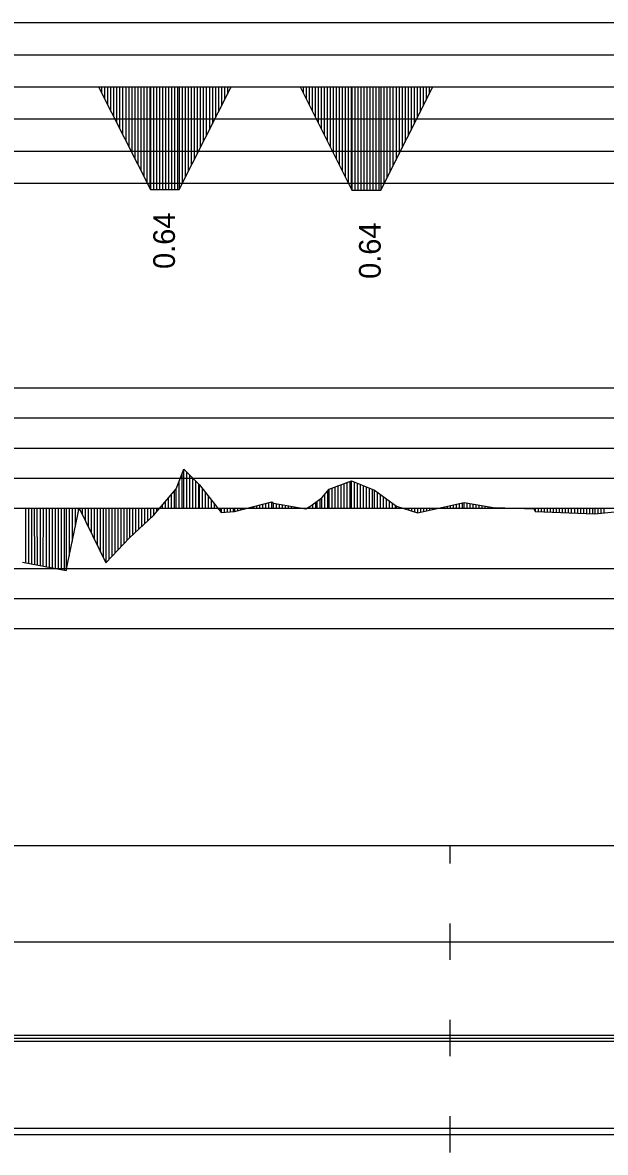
# Model space of a CAD drawing. Extents: x 2 to 10148, y 0 to 380.
# Drawn here: x 7564.2 to 7612.6, y 188.5 to 282.3 of the extents above; entities that cross this region are included whole.
import ezdxf

# ---------------------------------------------------------------- set-up
doc = ezdxf.new("R2010")
doc.units = 0
for name, color, linetype in [('POSUN_CARA', 7, 'Continuous'), ('POSUN_RASTR', 7, 'Continuous'), ('RYCHL_C', 7, 'Continuous'), ('RYCHL_RASTR', 7, 'Continuous'), ('ZRYCHL_CARA', 7, 'Continuous'), ('ZRYCHL_RASTR', 7, 'Continuous'), ('ZRYCHL_TEXT', 7, 'Continuous')]:
    doc.layers.add(name, color=color, linetype=linetype)

msp = doc.modelspace()

# ---------------------------------------------------------------- linework, layer by layer
at = {"layer": 'POSUN_CARA'}
for p, q in [((7576.934, 243.614), (7577.565, 245.241)), ((7577.565, 245.241), (7578.859, 243.942)), ((7577.565, 242), (7577.565, 245.241)), ((7577.815, 242), (7577.815, 244.99)), ((7577.184, 242), (7577.184, 244.259)), ((7577.434, 242), (7577.434, 244.904)), ((7578.065, 242), (7578.065, 244.739)), ((7578.315, 242), (7578.315, 244.488)), ((7578.565, 242), (7578.565, 244.237)), ((7578.815, 242), (7578.815, 243.985)), ((7589.633, 243.596), (7591.473, 244.284)), ((7590.633, 242), (7590.633, 243.97)), ((7590.883, 242), (7590.883, 244.063)), ((7591.133, 242), (7591.133, 244.157)), ((7591.383, 242), (7591.383, 244.25)), ((7591.473, 244.284), (7593.384, 243.49)), ((7591.473, 242), (7591.473, 244.284)), ((7591.723, 242), (7591.723, 244.18)), ((7591.973, 242), (7591.973, 244.076)), ((7592.223, 242), (7592.223, 243.973)), ((7575.035, 241.408), (7576.934, 243.614)), ((7576.535, 242), (7576.535, 243.151)), ((7576.785, 242), (7576.785, 243.441)), ((7576.934, 242), (7576.934, 243.614)), ((7578.859, 243.942), (7580.648, 241.647)), ((7578.859, 242), (7578.859, 243.942)), ((7579.109, 242), (7579.109, 243.621)), ((7579.359, 242), (7579.359, 243.301)), ((7589.014, 242.859), (7589.633, 243.596)), ((7589.264, 242), (7589.264, 243.156)), ((7589.514, 242), (7589.514, 243.454)), ((7589.633, 242), (7589.633, 243.596)), ((7589.883, 242), (7589.883, 243.689)), ((7590.133, 242), (7590.133, 243.783)), ((7590.383, 242), (7590.383, 243.876)), ((7592.473, 242), (7592.473, 243.869)), ((7592.723, 242), (7592.723, 243.765)), ((7592.973, 242), (7592.973, 243.661)), ((7593.223, 242), (7593.223, 243.557)), ((7593.384, 243.49), (7595.226, 242.176)), ((7593.384, 242), (7593.384, 243.49)), ((7593.634, 242), (7593.634, 243.312)), ((7593.884, 242), (7593.884, 243.134)), ((7575.785, 242), (7575.785, 242.28)), ((7576.035, 242), (7576.035, 242.57)), ((7576.285, 242), (7576.285, 242.86)), ((7579.609, 242), (7579.609, 242.98)), ((7579.859, 242), (7579.859, 242.66)), ((7580.109, 242), (7580.109, 242.339)), ((7581.759, 241.721), (7583.367, 242.155)), ((7583.259, 242), (7583.259, 242.125)), ((7583.367, 242.155), (7584.879, 242.526)), ((7583.367, 242), (7583.367, 242.155)), ((7583.617, 242), (7583.617, 242.216)), ((7583.867, 242), (7583.867, 242.277)), ((7584.117, 242), (7584.117, 242.339)), ((7584.367, 242), (7584.367, 242.4)), ((7584.617, 242), (7584.617, 242.462)), ((7584.867, 242), (7584.867, 242.523)), ((7584.879, 242.526), (7584.996, 242.43)), ((7584.879, 242), (7584.879, 242.526)), ((7584.996, 242.43), (7587.705, 241.941)), ((7584.996, 242), (7584.996, 242.43)), ((7585.246, 242), (7585.246, 242.385)), ((7585.496, 242), (7585.496, 242.34)), ((7585.746, 242), (7585.746, 242.295)), ((7585.996, 242), (7585.996, 242.25)), ((7586.246, 242), (7586.246, 242.204)), ((7586.496, 242), (7586.496, 242.159)), ((7586.746, 242), (7586.746, 242.114)), ((7587.705, 241.941), (7588.026, 242.157)), ((7587.955, 242), (7587.955, 242.109)), ((7588.026, 242.157), (7588.644, 242.574)), ((7588.026, 242), (7588.026, 242.157)), ((7588.276, 242), (7588.276, 242.326)), ((7588.526, 242), (7588.526, 242.495)), ((7588.644, 242.574), (7589.014, 242.859)), ((7588.644, 242), (7588.644, 242.574)), ((7588.894, 242), (7588.894, 242.766)), ((7589.014, 242), (7589.014, 242.859)), ((7594.134, 242), (7594.134, 242.955)), ((7594.384, 242), (7594.384, 242.777)), ((7594.634, 242), (7594.634, 242.598)), ((7594.884, 242), (7594.884, 242.42)), ((7595.134, 242), (7595.134, 242.242)), ((7595.226, 242.176), (7596.958, 241.627)), ((7595.226, 242), (7595.226, 242.176)), ((7595.476, 242), (7595.476, 242.097)), ((7596.958, 241.627), (7600.841, 242.472)), ((7599.208, 242), (7599.208, 242.117)), ((7599.458, 242), (7599.458, 242.171)), ((7599.708, 242), (7599.708, 242.226)), ((7599.958, 242), (7599.958, 242.28)), ((7600.208, 242), (7600.208, 242.334)), ((7600.458, 242), (7600.458, 242.389)), ((7600.708, 242), (7600.708, 242.443)), ((7600.841, 242.472), (7603.42, 242.036)), ((7600.841, 242), (7600.841, 242.472)), ((7601.091, 242), (7601.091, 242.43)), ((7601.341, 242), (7601.341, 242.388)), ((7601.591, 242), (7601.591, 242.345)), ((7601.841, 242), (7601.841, 242.303)), ((7602.091, 242), (7602.091, 242.261)), ((7602.341, 242), (7602.341, 242.219)), ((7602.591, 242), (7602.591, 242.176)), ((7602.841, 242), (7602.841, 242.134)), ((7603.091, 242), (7603.091, 242.092)), ((7564.419, 242), (7564.416, 237.463)), ((7564.669, 242), (7564.668, 237.416)), ((7564.919, 242), (7564.919, 237.368)), ((7565.142, 242), (7565.159, 237.323)), ((7565.365, 242), (7565.366, 237.284)), ((7565.615, 242), (7565.615, 237.237)), ((7565.865, 242), (7565.858, 237.191)), ((7566.115, 242), (7566.115, 237.142)), ((7566.365, 242), (7566.364, 237.095)), ((7566.615, 242), (7566.615, 237.048)), ((7566.865, 242), (7566.864, 237.001)), ((7567.115, 242), (7567.115, 236.953)), ((7567.365, 242), (7567.363, 236.906)), ((7567.615, 242), (7567.613, 236.859)), ((7567.791, 236.825), (7568.861, 242)), ((7567.791, 242), (7567.791, 236.825)), ((7568.041, 242), (7568.041, 238.034)), ((7568.291, 242), (7568.291, 239.243)), ((7568.541, 242), (7568.541, 240.452)), ((7568.791, 242), (7568.791, 241.661)), ((7568.861, 242), (7571.086, 237.464)), ((7568.861, 242), (7568.861, 242)), ((7569.111, 242), (7569.111, 241.491)), ((7569.361, 242), (7569.361, 240.981)), ((7569.611, 242), (7569.611, 240.471)), ((7569.861, 242), (7569.861, 239.961)), ((7570.112, 242), (7570.112, 239.45)), ((7570.362, 242), (7570.362, 238.94)), ((7570.612, 242), (7570.612, 238.43)), ((7570.862, 242), (7570.862, 237.92)), ((7571.086, 242), (7571.086, 237.464)), ((7571.336, 242), (7571.336, 237.729)), ((7571.586, 242), (7571.586, 237.995)), ((7571.836, 242), (7571.836, 238.26)), ((7572.086, 242), (7572.086, 238.526)), ((7572.336, 242), (7572.336, 238.791)), ((7572.586, 242), (7572.586, 239.057)), ((7572.836, 242), (7572.836, 239.322)), ((7573.053, 242), (7573.053, 239.552)), ((7573.053, 239.552), (7575.035, 241.408)), ((7573.303, 242), (7573.303, 239.786)), ((7573.553, 242), (7573.553, 240.02)), ((7573.803, 242), (7573.803, 240.254)), ((7574.053, 242), (7574.053, 240.488)), ((7574.303, 242), (7574.303, 240.722)), ((7574.553, 242), (7574.553, 240.956)), ((7574.803, 242), (7574.803, 241.19)), ((7575.035, 242), (7575.035, 241.408)), ((7575.285, 242), (7575.285, 241.699)), ((7575.535, 242), (7575.535, 241.989)), ((7580.359, 242), (7580.359, 242.019)), ((7580.609, 242), (7580.609, 241.698)), ((7580.648, 242), (7580.648, 241.647)), ((7580.648, 241.647), (7581.759, 241.721)), ((7580.898, 242), (7580.898, 241.664)), ((7581.148, 242), (7581.148, 241.68)), ((7581.398, 242), (7581.398, 241.697)), ((7581.648, 242), (7581.648, 241.713)), ((7581.759, 242), (7581.759, 241.721)), ((7582.009, 242), (7582.009, 241.788)), ((7582.259, 242), (7582.259, 241.856)), ((7582.509, 242), (7582.509, 241.923)), ((7582.759, 242), (7582.759, 241.99)), ((7583.009, 242), (7583.009, 242.058)), ((7586.996, 242), (7586.996, 242.069)), ((7587.246, 242), (7587.246, 242.024)), ((7587.496, 242), (7587.496, 241.979)), ((7587.705, 242), (7587.705, 241.941)), ((7595.726, 242), (7595.726, 242.018)), ((7595.976, 242), (7595.976, 241.938)), ((7596.226, 242), (7596.226, 241.859)), ((7596.476, 242), (7596.476, 241.78)), ((7596.726, 242), (7596.726, 241.701)), ((7596.958, 242), (7596.958, 241.627)), ((7597.208, 242), (7597.208, 241.681)), ((7597.458, 242), (7597.458, 241.736)), ((7597.708, 242), (7597.708, 241.79)), ((7597.958, 242), (7597.958, 241.845)), ((7598.208, 242), (7598.208, 241.899)), ((7598.458, 242), (7598.458, 241.953)), ((7598.708, 242), (7598.708, 242.008)), ((7598.958, 242), (7598.958, 242.062)), ((7603.341, 242), (7603.341, 242.05)), ((7606.654, 241.916), (7603.42, 242.036)), ((7603.42, 242), (7603.42, 242.036)), ((7603.42, 242), (7603.42, 242.036)), ((7603.434, 241.999), (7603.434, 242.035)), ((7603.434, 241.999), (7603.434, 242.035)), ((7603.684, 241.999), (7603.684, 242.026)), ((7603.684, 241.999), (7603.684, 242.019)), ((7603.934, 241.999), (7603.934, 242.017)), ((7603.934, 241.999), (7603.934, 242.003)), ((7604.184, 241.999), (7604.184, 242.007)), ((7604.434, 241.999), (7604.434, 241.998)), ((7604.67, 242), (7604.67, 241.99)), ((7604.92, 242), (7604.92, 241.98)), ((7605.17, 242), (7605.17, 241.971)), ((7605.42, 242), (7605.42, 241.962)), ((7605.67, 242), (7605.67, 241.952)), ((7605.92, 242), (7605.92, 241.943)), ((7606.17, 242), (7606.17, 241.934)), ((7606.42, 242), (7606.42, 241.924)), ((7606.654, 242), (7606.654, 241.916)), ((7606.654, 241.916), (7606.744, 241.725)), ((7606.744, 242), (7606.744, 241.725)), ((7606.744, 241.725), (7611.7, 241.524)), ((7606.994, 242), (7606.994, 241.715)), ((7607.244, 242), (7607.244, 241.705)), ((7607.494, 242), (7607.494, 241.695)), ((7607.744, 242), (7607.744, 241.685)), ((7607.994, 242), (7607.994, 241.674)), ((7608.244, 242), (7608.244, 241.664)), ((7608.494, 242), (7608.494, 241.654)), ((7608.744, 242), (7608.744, 241.644)), ((7608.994, 242), (7608.994, 241.634)), ((7609.244, 242), (7609.244, 241.624)), ((7609.494, 242), (7609.494, 241.614)), ((7609.744, 242), (7609.744, 241.604)), ((7609.994, 242), (7609.994, 241.594)), ((7610.244, 242), (7610.244, 241.583)), ((7610.494, 242), (7610.494, 241.573)), ((7610.744, 242), (7610.744, 241.563)), ((7610.994, 242), (7610.994, 241.553)), ((7611.244, 242), (7611.244, 241.543)), ((7611.494, 242), (7611.494, 241.533)), ((7611.7, 241.524), (7616.334, 242.001)), ((7611.7, 242), (7611.7, 241.524)), ((7611.95, 242), (7611.95, 241.55)), ((7612.2, 242), (7612.2, 241.576)), ((7612.45, 242), (7612.45, 241.602)), ((7571.086, 237.464), (7573.053, 239.552)), ((7564.169, 237.51), (7567.791, 236.825))]:
    msp.add_line(p, q, dxfattribs=at)
at = {"layer": 'POSUN_RASTR'}
for p, q in [((7462, 252), (7658, 252)), ((7462, 249.5), (7658, 249.5)), ((7462, 247), (7658, 247)), ((7462, 244.5), (7658, 244.5)), ((6872.96, 242), (8072.176, 242)), ((7462, 237), (7658, 237)), ((7462, 234.5), (7658, 234.5)), ((7462, 232), (7658, 232))]:
    msp.add_line(p, q, dxfattribs=at)
at = {"layer": 'RYCHL_C'}
msp.add_line((7459.688, 190.5), (7765.161, 190.5), dxfattribs=at)
at = {"layer": 'RYCHL_RASTR'}
for p, q in [((6869.051, 214), (8074.39, 214)), ((7599.683, 212.5), (7599.683, 214)), ((7599.683, 204.5), (7599.683, 207.5)), ((6869.051, 206), (8074.39, 206)), ((7599.683, 196.5), (7599.683, 199.5)), ((6869.051, 198.25), (8074.39, 198.25)), ((6869.051, 198), (8074.39, 198)), ((6869.051, 197.75), (8074.39, 197.75)), ((7599.683, 188.5), (7599.683, 191.5)), ((6869.051, 190), (8074.39, 190))]:
    msp.add_line(p, q, dxfattribs=at)
at = {"layer": 'ZRYCHL_CARA'}
for p, q in [((6872.96, 277), (8072.176, 277)), ((7570.48, 276.997), (7574.78, 268.467)), ((7570.73, 276.997), (7570.73, 276.501)), ((7570.98, 276.997), (7570.98, 276.005)), ((7571.23, 276.997), (7571.23, 275.509)), ((7571.48, 276.997), (7571.48, 275.013)), ((7571.73, 276.997), (7571.73, 274.517)), ((7571.98, 276.997), (7571.98, 274.021)), ((7572.23, 276.997), (7572.23, 273.525)), ((7572.48, 276.997), (7572.48, 273.03)), ((7572.73, 276.997), (7572.73, 272.534)), ((7572.98, 276.997), (7572.98, 272.038)), ((7573.23, 276.997), (7573.23, 271.542)), ((7573.48, 276.997), (7573.48, 271.046)), ((7573.73, 276.997), (7573.73, 270.55)), ((7573.98, 276.997), (7573.98, 270.054)), ((7574.23, 276.997), (7574.23, 269.558)), ((7574.48, 276.997), (7574.48, 269.062)), ((7574.73, 276.997), (7574.73, 268.566)), ((7574.78, 276.997), (7574.78, 268.467)), ((7575.03, 276.997), (7575.03, 268.467)), ((7575.28, 276.997), (7575.28, 268.467)), ((7575.53, 276.997), (7575.53, 268.467)), ((7575.78, 276.997), (7575.78, 268.467)), ((7576.03, 276.997), (7576.03, 268.467)), ((7576.28, 276.997), (7576.28, 268.467)), ((7576.53, 276.997), (7576.53, 268.467)), ((7576.78, 276.997), (7576.78, 268.467)), ((7577.03, 276.997), (7577.03, 268.467)), ((7577.179, 276.997), (7577.179, 268.467)), ((7577.179, 268.467), (7581.479, 276.997)), ((7577.429, 276.997), (7577.429, 268.963)), ((7577.679, 276.997), (7577.679, 269.459)), ((7577.929, 276.997), (7577.929, 269.955)), ((7578.179, 276.997), (7578.179, 270.451)), ((7578.429, 276.997), (7578.429, 270.947)), ((7578.679, 276.997), (7578.679, 271.443)), ((7578.929, 276.997), (7578.929, 271.938)), ((7579.179, 276.997), (7579.179, 272.434)), ((7579.429, 276.997), (7579.429, 272.93)), ((7579.679, 276.997), (7579.679, 273.426)), ((7579.929, 276.997), (7579.929, 273.922)), ((7580.179, 276.997), (7580.179, 274.418)), ((7580.429, 276.997), (7580.429, 274.914)), ((7580.679, 276.997), (7580.679, 275.41)), ((7580.929, 276.997), (7580.929, 275.906)), ((7581.179, 276.997), (7581.179, 276.402)), ((7581.429, 276.997), (7581.429, 276.898)), ((7587.218, 276.997), (7591.518, 268.404)), ((7587.468, 276.997), (7587.468, 276.497)), ((7587.718, 276.997), (7587.718, 275.998)), ((7587.968, 276.997), (7587.968, 275.498)), ((7588.218, 276.997), (7588.218, 274.999)), ((7588.468, 276.997), (7588.468, 274.499)), ((7588.718, 276.997), (7588.718, 273.999)), ((7588.968, 276.997), (7588.968, 273.5)), ((7589.218, 276.997), (7589.218, 273)), ((7589.468, 276.997), (7589.468, 272.501)), ((7589.718, 276.997), (7589.718, 272.001)), ((7589.968, 276.997), (7589.968, 271.501)), ((7590.218, 276.997), (7590.218, 271.002)), ((7590.468, 276.997), (7590.468, 270.502)), ((7590.718, 276.997), (7590.718, 270.003)), ((7590.968, 276.997), (7590.968, 269.503)), ((7591.218, 276.997), (7591.218, 269.004)), ((7591.468, 276.997), (7591.468, 268.504)), ((7591.518, 276.997), (7591.518, 268.404)), ((7591.768, 276.997), (7591.768, 268.404)), ((7592.018, 276.997), (7592.018, 268.404)), ((7592.268, 276.997), (7592.268, 268.404)), ((7592.518, 276.997), (7592.518, 268.404)), ((7592.768, 276.997), (7592.768, 268.404)), ((7593.018, 276.997), (7593.018, 268.404)), ((7593.268, 276.997), (7593.268, 268.404)), ((7593.518, 276.997), (7593.518, 268.404)), ((7593.768, 276.997), (7593.768, 268.404)), ((7593.933, 276.997), (7593.933, 268.404)), ((7593.933, 268.404), (7598.233, 276.997)), ((7594.183, 276.997), (7594.183, 268.904)), ((7594.433, 276.997), (7594.433, 269.403)), ((7594.683, 276.997), (7594.683, 269.903)), ((7594.933, 276.997), (7594.933, 270.402)), ((7595.183, 276.997), (7595.183, 270.902)), ((7595.433, 276.997), (7595.433, 271.402)), ((7595.683, 276.997), (7595.683, 271.901)), ((7595.933, 276.997), (7595.933, 272.401)), ((7596.183, 276.997), (7596.183, 272.9)), ((7596.433, 276.997), (7596.433, 273.4)), ((7596.683, 276.997), (7596.683, 273.9)), ((7596.933, 276.997), (7596.933, 274.399)), ((7597.183, 276.997), (7597.183, 274.899)), ((7597.433, 276.997), (7597.433, 275.398)), ((7597.683, 276.997), (7597.683, 275.898)), ((7597.933, 276.997), (7597.933, 276.398)), ((7598.183, 276.997), (7598.183, 276.897)), ((7574.78, 268.467), (7577.179, 268.467)), ((7591.518, 268.404), (7593.933, 268.404))]:
    msp.add_line(p, q, dxfattribs=at)
at = {"layer": 'ZRYCHL_RASTR'}
for p, q in [((7462, 282.333), (7658, 282.333)), ((7462, 279.667), (7658, 279.667)), ((7469.259, 274.333), (7658, 274.333)), ((7469.489, 271.667), (7658, 271.667)), ((7469.533, 269), (7658, 269))]:
    msp.add_line(p, q, dxfattribs=at)

# ---------------------------------------------------------------- texts
at = {"layer": 'ZRYCHL_TEXT'}
for p in [(7576.821, 261.873), (7593.91, 261.048)]:
    msp.add_text('0.64', height=1.8, rotation=90, dxfattribs=at).set_placement(p)

doc.saveas('drawing.dxf')
